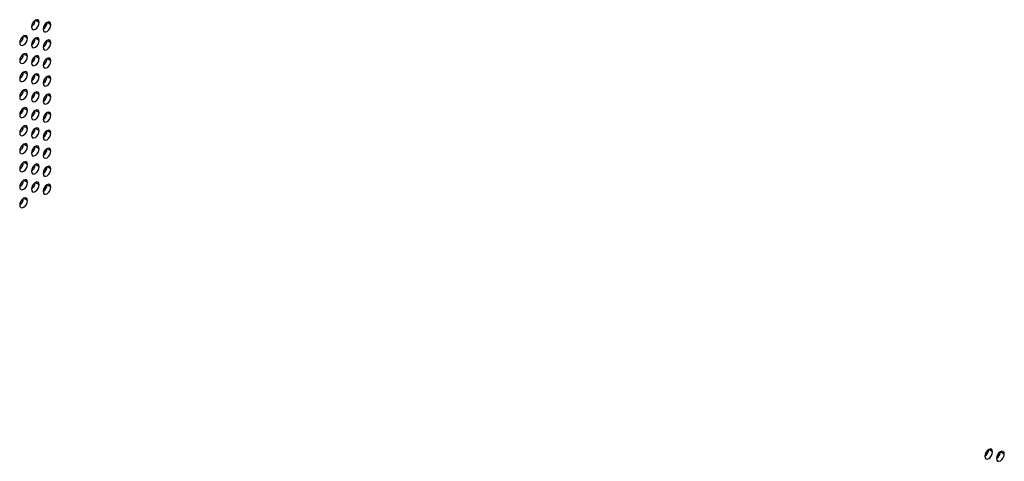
# Model space of a CAD drawing. Header units: millimetres. Extents: x 0 to 1118, y 0 to 864.
# Tile 288 of 438: x 971 to 988, y 640 to 648. Entities that reach past the tile are written whole.
import ezdxf

# ---------------------------------------------------------------- set-up
doc = ezdxf.new("R2010")
doc.units = ezdxf.units.MM

msp = doc.modelspace()

# ---------------------------------------------------------------- linework, layer by layer
at = {"color": 7, "linetype": 'Continuous', "lineweight": 25}
for p, q in [((970.906, 647.7398), (970.8353, 647.7806)), ((971.1182, 647.6989), (971.0474, 647.7397)), ((970.6939, 647.454), (970.6232, 647.4948)), ((970.906, 647.4131), (970.8353, 647.454)), ((971.1182, 647.3723), (971.0474, 647.4131)), ((970.6939, 647.1274), (970.6232, 647.1682)), ((970.906, 647.0865), (970.8353, 647.1273)), ((971.1182, 647.0457), (971.0474, 647.0865)), ((970.6939, 646.8008), (970.6232, 646.8416)), ((970.906, 646.7599), (970.8353, 646.8007)), ((971.1182, 646.7191), (971.0474, 646.7599)), ((970.6939, 646.4741), (970.6232, 646.515)), ((970.906, 646.4333), (970.8353, 646.4741)), ((971.1182, 646.3924), (971.0474, 646.4333)), ((970.6939, 646.1475), (970.6232, 646.1883)), ((970.906, 646.1067), (970.8353, 646.1475)), ((971.1182, 646.0658), (971.0474, 646.1067)), ((970.6939, 645.8209), (970.6232, 645.8617)), ((970.906, 645.7801), (970.8353, 645.8209)), ((971.1182, 645.7392), (971.0474, 645.78)), ((970.6939, 645.4943), (970.6232, 645.5351)), ((970.906, 645.4534), (970.8353, 645.4943)), ((970.9897, 645.3399), (971.0462, 645.4377)), ((971.1182, 645.4126), (971.0474, 645.4534)), ((970.6939, 645.1677), (970.6232, 645.2085)), ((970.906, 645.1268), (970.8353, 645.1676)), ((971.1182, 645.086), (971.0474, 645.1268)), ((970.6939, 644.8411), (970.6232, 644.8819)), ((970.906, 644.8002), (970.8353, 644.841)), ((971.1182, 644.7594), (971.0474, 644.8002)), ((970.6939, 644.5144), (970.6232, 644.5553)), ((988.1594, 639.9647), (988.0887, 640.0055)), ((988.3716, 639.9238), (988.3008, 639.9646))]:
    msp.add_line(p, q, dxfattribs=at)
at = {"color": 7, "linetype": 'Continuous', "lineweight": 25, "flags": 128}
for points in [[(970.906, 647.7398), (970.9006, 647.7679), (970.8853, 647.7855), (970.8624, 647.79), (970.8353, 647.7806), (970.8082, 647.7588), (970.7853, 647.7278), (970.77, 647.6925), (970.7646, 647.6581)], [(970.7646, 647.6581), (970.77, 647.63), (970.7853, 647.6123), (970.8082, 647.6079), (970.8353, 647.6173), (970.8624, 647.6391), (970.8853, 647.6701), (970.9006, 647.7054), (970.906, 647.7398)], [(971.1182, 647.6989), (971.1128, 647.7271), (971.0974, 647.7447), (971.0745, 647.7492), (971.0474, 647.7397), (971.0204, 647.7179), (970.9974, 647.687), (970.9821, 647.6516), (970.9767, 647.6173)], [(970.9767, 647.6173), (970.9821, 647.5891), (970.9974, 647.5715), (971.0204, 647.567), (971.0474, 647.5764), (971.0745, 647.5983), (971.0974, 647.6292), (971.1128, 647.6646), (971.1182, 647.6989)], [(970.6939, 647.454), (970.6885, 647.4821), (970.6732, 647.4998), (970.6502, 647.5042), (970.6232, 647.4948), (970.5961, 647.473), (970.5732, 647.442), (970.5578, 647.4067), (970.5525, 647.3723)], [(970.5525, 647.3723), (970.5578, 647.3442), (970.5732, 647.3266), (970.5961, 647.3221), (970.6232, 647.3315), (970.6502, 647.3534), (970.6732, 647.3843), (970.6885, 647.4196), (970.6939, 647.454)], [(970.906, 647.4131), (970.9006, 647.4413), (970.8853, 647.4589), (970.8624, 647.4634), (970.8353, 647.454), (970.8082, 647.4321), (970.7853, 647.4012), (970.77, 647.3659), (970.7646, 647.3315)], [(970.7646, 647.3315), (970.77, 647.3034), (970.7853, 647.2857), (970.8082, 647.2813), (970.8353, 647.2907), (970.8624, 647.3125), (970.8853, 647.3434), (970.9006, 647.3788), (970.906, 647.4131)], [(971.1182, 647.3723), (971.1128, 647.4004), (971.0974, 647.4181), (971.0745, 647.4225), (971.0474, 647.4131), (971.0204, 647.3913), (970.9974, 647.3604), (970.9821, 647.325), (970.9767, 647.2907)], [(970.9767, 647.2907), (970.9821, 647.2625), (970.9974, 647.2449), (971.0204, 647.2404), (971.0474, 647.2498), (971.0745, 647.2717), (971.0974, 647.3026), (971.1128, 647.3379), (971.1182, 647.3723)], [(970.6939, 647.1274), (970.6885, 647.1555), (970.6732, 647.1732), (970.6502, 647.1776), (970.6232, 647.1682), (970.5961, 647.1464), (970.5732, 647.1154), (970.5578, 647.0801), (970.5525, 647.0457)], [(970.5525, 647.0457), (970.5578, 647.0176), (970.5732, 647), (970.5961, 646.9955), (970.6232, 647.0049), (970.6502, 647.0267), (970.6732, 647.0577), (970.6885, 647.093), (970.6939, 647.1274)], [(970.906, 647.0865), (970.9006, 647.1147), (970.8853, 647.1323), (970.8624, 647.1368), (970.8353, 647.1274), (970.8082, 647.1055), (970.7853, 647.0746), (970.77, 647.0392), (970.7646, 647.0049)], [(970.7646, 647.0049), (970.77, 646.9767), (970.7853, 646.9591), (970.8082, 646.9546), (970.8353, 646.9641), (970.8624, 646.9859), (970.8853, 647.0168), (970.9006, 647.0522), (970.906, 647.0865)], [(971.1182, 647.0457), (971.1128, 647.0738), (971.0974, 647.0915), (971.0745, 647.0959), (971.0474, 647.0865), (971.0204, 647.0647), (970.9974, 647.0337), (970.9821, 646.9984), (970.9767, 646.964)], [(970.9767, 646.964), (970.9821, 646.9359), (970.9974, 646.9183), (971.0204, 646.9138), (971.0474, 646.9232), (971.0745, 646.945), (971.0974, 646.976), (971.1128, 647.0113), (971.1182, 647.0457)], [(970.6939, 646.8008), (970.6885, 646.8289), (970.6732, 646.8465), (970.6502, 646.851), (970.6232, 646.8416), (970.5961, 646.8198), (970.5732, 646.7888), (970.5578, 646.7535), (970.5525, 646.7191)], [(970.5525, 646.7191), (970.5578, 646.691), (970.5732, 646.6733), (970.5961, 646.6689), (970.6232, 646.6783), (970.6502, 646.7001), (970.6732, 646.7311), (970.6885, 646.7664), (970.6939, 646.8008)], [(970.906, 646.7599), (970.9006, 646.7881), (970.8853, 646.8057), (970.8624, 646.8102), (970.8353, 646.8007), (970.8082, 646.7789), (970.7853, 646.748), (970.77, 646.7126), (970.7646, 646.6783)], [(970.7646, 646.6783), (970.77, 646.6501), (970.7853, 646.6325), (970.8082, 646.628), (970.8353, 646.6374), (970.8624, 646.6593), (970.8853, 646.6902), (970.9006, 646.7256), (970.906, 646.7599)], [(971.1182, 646.7191), (971.1128, 646.7472), (971.0974, 646.7648), (971.0745, 646.7693), (971.0474, 646.7599), (971.0204, 646.7381), (970.9974, 646.7071), (970.9821, 646.6718), (970.9767, 646.6374)], [(970.9767, 646.6374), (970.9821, 646.6093), (970.9974, 646.5916), (971.0204, 646.5872), (971.0474, 646.5966), (971.0745, 646.6184), (971.0974, 646.6494), (971.1128, 646.6847), (971.1182, 646.7191)], [(970.6939, 646.4741), (970.6885, 646.5023), (970.6732, 646.5199), (970.6502, 646.5244), (970.6232, 646.515), (970.5961, 646.4931), (970.5732, 646.4622), (970.5578, 646.4269), (970.5525, 646.3925)], [(970.906, 646.4333), (970.9006, 646.4614), (970.8853, 646.4791), (970.8624, 646.4835), (970.8353, 646.4741), (970.8082, 646.4523), (970.7853, 646.4213), (970.77, 646.386), (970.7646, 646.3517)], [(970.5525, 646.3925), (970.5578, 646.3644), (970.5732, 646.3467), (970.5961, 646.3423), (970.6232, 646.3517), (970.6502, 646.3735), (970.6732, 646.4044), (970.6885, 646.4398), (970.6939, 646.4741)], [(970.7646, 646.3517), (970.77, 646.3235), (970.7853, 646.3059), (970.8082, 646.3014), (970.8353, 646.3108), (970.8624, 646.3327), (970.8853, 646.3636), (970.9006, 646.3989), (970.906, 646.4333)], [(971.1182, 646.3924), (971.1128, 646.4206), (971.0974, 646.4382), (971.0745, 646.4427), (971.0474, 646.4333), (971.0204, 646.4114), (970.9974, 646.3805), (970.9821, 646.3452), (970.9767, 646.3108)], [(970.9767, 646.3108), (970.9821, 646.2827), (970.9974, 646.265), (971.0204, 646.2606), (971.0474, 646.27), (971.0745, 646.2918), (971.0974, 646.3228), (971.1128, 646.3581), (971.1182, 646.3924)], [(970.6939, 646.1475), (970.6885, 646.1757), (970.6732, 646.1933), (970.6502, 646.1978), (970.6232, 646.1884), (970.5961, 646.1665), (970.5732, 646.1356), (970.5578, 646.1002), (970.5525, 646.0659)], [(970.5525, 646.0659), (970.5578, 646.0377), (970.5732, 646.0201), (970.5961, 646.0156), (970.6232, 646.0251), (970.6502, 646.0469), (970.6732, 646.0778), (970.6885, 646.1132), (970.6939, 646.1475)], [(970.906, 646.1067), (970.9006, 646.1348), (970.8853, 646.1525), (970.8624, 646.1569), (970.8353, 646.1475), (970.8082, 646.1257), (970.7853, 646.0947), (970.77, 646.0594), (970.7646, 646.025)], [(970.7646, 646.025), (970.77, 645.9969), (970.7853, 645.9793), (970.8082, 645.9748), (970.8353, 645.9842), (970.8624, 646.006), (970.8853, 646.037), (970.9006, 646.0723), (970.906, 646.1067)], [(971.1182, 646.0658), (971.1128, 646.094), (971.0974, 646.1116), (971.0745, 646.1161), (971.0474, 646.1067), (971.0204, 646.0848), (970.9974, 646.0539), (970.9821, 646.0185), (970.9767, 645.9842)], [(970.9767, 645.9842), (970.9821, 645.9561), (970.9974, 645.9384), (971.0204, 645.934), (971.0474, 645.9434), (971.0745, 645.9652), (971.0974, 645.9961), (971.1128, 646.0315), (971.1182, 646.0658)], [(970.6939, 645.8209), (970.6885, 645.849), (970.6732, 645.8667), (970.6502, 645.8711), (970.6232, 645.8617), (970.5961, 645.8399), (970.5732, 645.809), (970.5578, 645.7736), (970.5525, 645.7393)], [(970.5525, 645.7393), (970.5578, 645.7111), (970.5732, 645.6935), (970.5961, 645.689), (970.6232, 645.6984), (970.6502, 645.7203), (970.6732, 645.7512), (970.6885, 645.7866), (970.6939, 645.8209)], [(970.906, 645.7801), (970.9006, 645.8082), (970.8853, 645.8258), (970.8624, 645.8303), (970.8353, 645.8209), (970.8082, 645.7991), (970.7853, 645.7681), (970.77, 645.7328), (970.7646, 645.6984)], [(970.7646, 645.6984), (970.77, 645.6703), (970.7853, 645.6526), (970.8082, 645.6482), (970.8353, 645.6576), (970.8624, 645.6794), (970.8853, 645.7104), (970.9006, 645.7457), (970.906, 645.7801)], [(971.1182, 645.7392), (971.1128, 645.7674), (971.0974, 645.785), (971.0745, 645.7895), (971.0474, 645.78), (971.0204, 645.7582), (970.9974, 645.7273), (970.9821, 645.6919), (970.9767, 645.6576)], [(970.9767, 645.6576), (970.9821, 645.6294), (970.9974, 645.6118), (971.0204, 645.6073), (971.0474, 645.6167), (971.0745, 645.6386), (971.0974, 645.6695), (971.1128, 645.7049), (971.1182, 645.7392)], [(970.6939, 645.4943), (970.6885, 645.5224), (970.6732, 645.5401), (970.6502, 645.5445), (970.6232, 645.5351), (970.5961, 645.5133), (970.5732, 645.4823), (970.5578, 645.447), (970.5525, 645.4127)], [(970.5525, 645.4127), (970.5578, 645.3845), (970.5732, 645.3669), (970.5961, 645.3624), (970.6232, 645.3718), (970.6502, 645.3937), (970.6732, 645.4246), (970.6885, 645.4599), (970.6939, 645.4943)], [(970.906, 645.4534), (970.9006, 645.4816), (970.8853, 645.4992), (970.8624, 645.5037), (970.8353, 645.4943), (970.8082, 645.4724), (970.7853, 645.4415), (970.77, 645.4062), (970.7646, 645.3718)], [(970.7646, 645.3718), (970.77, 645.3437), (970.7853, 645.326), (970.8082, 645.3216), (970.8353, 645.331), (970.8624, 645.3528), (970.8853, 645.3838), (970.9006, 645.4191), (970.906, 645.4534)], [(971.1182, 645.4126), (971.1128, 645.4407), (971.0974, 645.4584), (971.0745, 645.4628), (971.0474, 645.4534), (971.0204, 645.4316), (970.9974, 645.4007), (970.9821, 645.3653), (970.9767, 645.331)], [(970.9767, 645.331), (970.9821, 645.3028), (970.9974, 645.2852), (971.0204, 645.2807), (971.0474, 645.2901), (971.0745, 645.312), (971.0974, 645.3429), (971.1128, 645.3782), (971.1182, 645.4126)], [(970.6939, 645.1677), (970.6885, 645.1958), (970.6732, 645.2135), (970.6502, 645.2179), (970.6232, 645.2085), (970.5961, 645.1867), (970.5732, 645.1557), (970.5578, 645.1204), (970.5525, 645.086)], [(970.5525, 645.086), (970.5578, 645.0579), (970.5732, 645.0403), (970.5961, 645.0358), (970.6232, 645.0452), (970.6502, 645.067), (970.6732, 645.098), (970.6885, 645.1333), (970.6939, 645.1677)], [(970.906, 645.1268), (970.9006, 645.155), (970.8853, 645.1726), (970.8624, 645.1771), (970.8353, 645.1677), (970.8082, 645.1458), (970.7853, 645.1149), (970.77, 645.0795), (970.7646, 645.0452)], [(970.7646, 645.0452), (970.77, 645.017), (970.7853, 644.9994), (970.8082, 644.9949), (970.8353, 645.0044), (970.8624, 645.0262), (970.8853, 645.0571), (970.9006, 645.0925), (970.906, 645.1268)], [(971.1182, 645.086), (971.1128, 645.1141), (971.0974, 645.1318), (971.0745, 645.1362), (971.0474, 645.1268), (971.0204, 645.105), (970.9974, 645.074), (970.9821, 645.0387), (970.9767, 645.0043)], [(970.9767, 645.0043), (970.9821, 644.9762), (970.9974, 644.9586), (971.0204, 644.9541), (971.0474, 644.9635), (971.0745, 644.9853), (971.0974, 645.0163), (971.1128, 645.0516), (971.1182, 645.086)], [(970.6939, 644.8411), (970.6885, 644.8692), (970.6732, 644.8868), (970.6502, 644.8913), (970.6232, 644.8819), (970.5961, 644.8601), (970.5732, 644.8291), (970.5578, 644.7938), (970.5525, 644.7594)], [(970.5525, 644.7594), (970.5578, 644.7313), (970.5732, 644.7136), (970.5961, 644.7092), (970.6232, 644.7186), (970.6502, 644.7404), (970.6732, 644.7714), (970.6885, 644.8067), (970.6939, 644.8411)], [(970.906, 644.8002), (970.9006, 644.8284), (970.8853, 644.846), (970.8624, 644.8505), (970.8353, 644.841), (970.8082, 644.8192), (970.7853, 644.7883), (970.77, 644.7529), (970.7646, 644.7186)], [(970.7646, 644.7186), (970.77, 644.6904), (970.7853, 644.6728), (970.8082, 644.6683), (970.8353, 644.6777), (970.8624, 644.6996), (970.8853, 644.7305), (970.9006, 644.7659), (970.906, 644.8002)], [(971.1182, 644.7594), (971.1128, 644.7875), (971.0974, 644.8051), (971.0745, 644.8096), (971.0474, 644.8002), (971.0204, 644.7784), (970.9974, 644.7474), (970.9821, 644.7121), (970.9767, 644.6777)], [(970.9767, 644.6777), (970.9821, 644.6496), (970.9974, 644.6319), (971.0204, 644.6275), (971.0474, 644.6369), (971.0745, 644.6587), (971.0974, 644.6897), (971.1128, 644.725), (971.1182, 644.7594)], [(970.6939, 644.5144), (970.6885, 644.5426), (970.6732, 644.5602), (970.6502, 644.5647), (970.6232, 644.5553), (970.5961, 644.5334), (970.5732, 644.5025), (970.5578, 644.4672), (970.5525, 644.4328)], [(970.5525, 644.4328), (970.5578, 644.4047), (970.5732, 644.387), (970.5961, 644.3826), (970.6232, 644.392), (970.6502, 644.4138), (970.6732, 644.4447), (970.6885, 644.4801), (970.6939, 644.5144)], [(988.1594, 639.9647), (988.154, 639.9928), (988.1387, 640.0105), (988.1158, 640.0149), (988.0887, 640.0055), (988.0617, 639.9837), (988.0387, 639.9527), (988.0234, 639.9174), (988.018, 639.883)], [(988.018, 639.883), (988.0234, 639.8549), (988.0387, 639.8372), (988.0617, 639.8328), (988.0887, 639.8422), (988.1158, 639.864), (988.1387, 639.895), (988.154, 639.9303), (988.1594, 639.9647)], [(988.3716, 639.9238), (988.3662, 639.952), (988.3508, 639.9696), (988.3279, 639.9741), (988.3008, 639.9647), (988.2738, 639.9428), (988.2508, 639.9119), (988.2355, 639.8765), (988.2301, 639.8422)], [(988.2301, 639.8422), (988.2355, 639.814), (988.2508, 639.7964), (988.2738, 639.7919), (988.3008, 639.8014), (988.3279, 639.8232), (988.3508, 639.8541), (988.3662, 639.8895), (988.3716, 639.9238)]]:
    msp.add_lwpolyline(points, dxfattribs=at)
at = {"color": 7, "linetype": 'Continuous', "lineweight": 25}
for centre in [(970.6818, 647.7876), (970.8939, 647.7467), (970.4697, 647.5018), (970.6818, 647.461), (970.8939, 647.4201), (970.4697, 647.1752), (970.6818, 647.1343), (970.8939, 647.0935), (970.4697, 646.8486), (970.6818, 646.8077), (970.8939, 646.7669), (970.4697, 646.5219), (970.6818, 646.4811), (970.8939, 646.4403), (970.4697, 646.1953), (970.6818, 646.1545), (970.8939, 646.1136), (970.4697, 645.8687), (970.6818, 645.8279), (970.8939, 645.787), (970.4697, 645.5421), (970.6818, 645.5013), (970.8939, 645.4604), (970.4697, 645.2155), (970.6818, 645.1746), (970.8939, 645.1338), (970.4697, 644.8889), (970.6818, 644.848), (970.8939, 644.8072), (970.4697, 644.5623), (987.9352, 640.0125), (988.1473, 639.9716)]:
    msp.add_arc(centre, 0.1537, 302.60548, 357.39452, dxfattribs=at)

doc.saveas('drawing.dxf')
